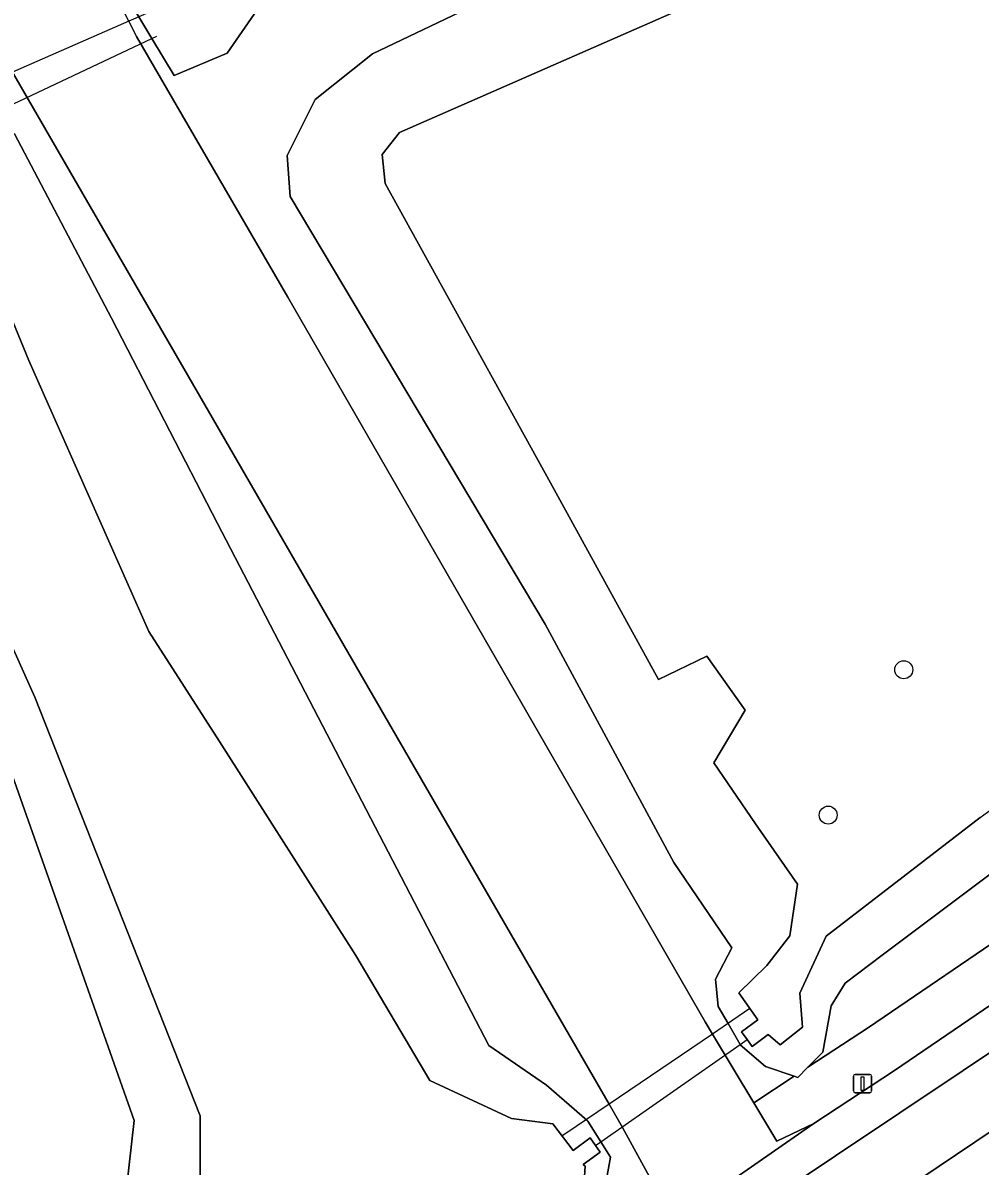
# Model space of a CAD drawing. Extents: x 155018 to 156648, y 383979 to 385733.
# Drawn here: x 155880 to 155932, y 384665.6 to 384727.8 of the extents above; entities that cross this region are included whole.
import ezdxf

# ---------------------------------------------------------------- set-up
doc = ezdxf.new("R2010")
doc.units = 0
for name, color, linetype in [('IMGEO_Berm_groen', 7, 'Continuous'), ('IMGEO_Boom', 7, 'Continuous'), ('IMGEO_Duiker', 7, 'Continuous'), ('IMGEO_Fietspad_gesloten', 7, 'Continuous'), ('IMGEO_Groenvoorziening', 7, 'Continuous'), ('IMGEO_Lichtmast', 7, 'Continuous'), ('IMGEO_Loofbos', 7, 'Continuous'), ('IMGEO_Meer_plas_ven_vijver', 7, 'Continuous'), ('IMGEO_Oever', 7, 'Continuous'), ('IMGEO_Voetpad_gesloten', 7, 'Continuous'), ('IMGEO_Voetpad_open', 7, 'Continuous'), ('IMGEO_Waterloop', 7, 'Continuous')]:
    doc.layers.add(name, color=color, linetype=linetype)

msp = doc.modelspace()

# ---------------------------------------------------------------- linework, layer by layer
at = {"layer": 'IMGEO_Berm_groen'}
msp.add_lwpolyline([(155943.803, 384668.969), (155946.454, 384676.894), (155945.55, 384676.234), (155927.81, 384664.295), (155924.026, 384661.755), (155924.643, 384661.273), (155925.299, 384660.845), (155925.988, 384660.472), (155926.706, 384660.159), (155927.447, 384659.906), (155928.207, 384659.717), (155928.98, 384659.591), (155929.761, 384659.53), (155930.544, 384659.535), (155931.324, 384659.605), (155932.466, 384659.716), (155933.592, 384659.933), (155934.693, 384660.254), (155935.759, 384660.678)], dxfattribs=at)
at = {"layer": 'IMGEO_Boom'}
for centre in [(155927.883, 384692.647), (155923.772, 384684.736)]:
    msp.add_circle(centre, 0.489, dxfattribs=at)
at = {"layer": 'IMGEO_Duiker'}
for points in [[(155887.81, 384728.848), (155886.526, 384728.284), (155885.729, 384727.933), (155879.41, 384725.157), (155878.286, 384724.663), (155876.458, 384723.86)], [(155878.208, 384722.848), (155878.807, 384723.131), (155886.982, 384726.982), (155887.253, 384727.11)], [(155919.516, 384674.21), (155918.583, 384673.577), (155917.474, 384672.825), (155911.855, 384669.013), (155910.058, 384667.794), (155909.346, 384667.311)], [(155911.112, 384666.768), (155911.398, 384666.967), (155918.978, 384672.257), (155919.359, 384672.523)]]:
    msp.add_lwpolyline(points, dxfattribs=at)
at = {"layer": 'IMGEO_Fietspad_gesloten'}
for points in [[(155906.63, 384649.983), (155918.247, 384657.946), (155924.026, 384661.755), (155927.81, 384664.295), (155945.55, 384676.234), (155946.454, 384676.894)], [(155934.563, 384673.148), (155917.277, 384661.593), (155901.112, 384650.301), (155885.652, 384638.663), (155873.794, 384629.68), (155856.412, 384616.646)]]:
    msp.add_lwpolyline(points, dxfattribs=at)
at = {"layer": 'IMGEO_Groenvoorziening'}
for points in [[(155924.653, 384742.413), (155892.708, 384728.544), (155891.09, 384726.192), (155888.195, 384724.975), (155886.982, 384726.982), (155886.27, 384728.162), (155885.78, 384728.973), (155886.963, 384730.92), (155889.212, 384732.046), (155903.155, 384737.516), (155926.228, 384747.501), (155930.462, 384749.665), (155937.919, 384757.216), (155948.74, 384769.379), (155951.949, 384773.755), (155956.072, 384778.127), (155957.177, 384780.926), (155957.881, 384782.71), (155957.604, 384785.225), (155953.782, 384793.173)], [(155976.18, 384771.358), (155976.542, 384769.577), (155977.128, 384760.847), (155976.74, 384750.462), (155975.66, 384741.983), (155973.333, 384732.736), (155969.364, 384723.65), (155965.179, 384716.267), (155960.231, 384708.492), (155955.722, 384701.699), (155948.28, 384692.265), (155942.151, 384685.384), (155934.328, 384678.881), (155925.957, 384673.179), (155922.666, 384671.018), (155922.123, 384670.466), (155921.926, 384670.532), (155919.721, 384669.084), (155920.978, 384666.991), (155922.992, 384667.963), (155927.38, 384670.844), (155935.867, 384676.626)], [(155934.031, 384682.613), (155926.711, 384677.124), (155924.704, 384675.595), (155923.931, 384674.367), (155923.478, 384671.842), (155922.666, 384671.018), (155925.957, 384673.179), (155934.328, 384678.881), (155942.151, 384685.384), (155948.28, 384692.265), (155955.722, 384701.699), (155960.231, 384708.492), (155965.179, 384716.267), (155969.364, 384723.65), (155973.333, 384732.736), (155975.66, 384741.983), (155976.74, 384750.462), (155977.128, 384760.847), (155976.542, 384769.577), (155976.18, 384771.358)], [(155894.501, 384718.397), (155894.353, 384720.614), (155895.869, 384723.673), (155898.981, 384726.147), (155904.109, 384728.609), (155926.245, 384738.39)], [(155885.729, 384727.933), (155886.153, 384727.101), (155894.378, 384712.92), (155917.076, 384673.487), (155917.474, 384672.825), (155919.721, 384669.084), (155921.926, 384670.532), (155920.366, 384671.054), (155918.989, 384672.238), (155918.978, 384672.257), (155918.323, 384673.398), (155917.788, 384674.33), (155917.651, 384675.806), (155918.524, 384677.512), (155915.379, 384682.151), (155908.378, 384695.118), (155894.501, 384718.397)], [(155912.071, 384660.479), (155915.314, 384662.635), (155914.701, 384663.872), (155913.947, 384665.253), (155912.591, 384667.739), (155911.855, 384669.013), (155879.41, 384725.157)], [(155879.509, 384721.798), (155884.794, 384711.78), (155890.56, 384700.593), (155905.323, 384672.209), (155908.457, 384670.037), (155910.636, 384668.144), (155910.694, 384668.093), (155911.398, 384666.967), (155911.925, 384666.124), (155911.593, 384664.218), (155908.955, 384663.068), (155905.558, 384662.593), (155889.727, 384651.285), (155882.472, 384646.103), (155841.903, 384615.581)]]:
    msp.add_lwpolyline(points, dxfattribs=at)
at = {"layer": 'IMGEO_Lichtmast'}
for p, q in [((155925.144, 384669.728), (155925.144, 384670.528)), ((155925.144, 384670.528), (155925.144, 384669.728)), ((155925.244, 384670.628), (155926.034, 384670.628)), ((155926.034, 384670.628), (155925.244, 384670.628)), ((155926.134, 384670.528), (155926.134, 384669.728)), ((155926.134, 384669.728), (155926.134, 384670.528)), ((155926.034, 384669.628), (155925.244, 384669.628)), ((155925.244, 384669.628), (155926.034, 384669.628))]:
    msp.add_line(p, q, dxfattribs=at)
msp.add_lwpolyline([(155925.564, 384670.503), (155925.714, 384670.503), (155925.714, 384669.753), (155925.564, 384669.753), (155925.564, 384670.503)], dxfattribs=at)
for centre, start, end in [((155925.244, 384670.528), 90, 180), ((155925.244, 384670.528), 90, 180), ((155926.034, 384670.528), 0, 90), ((155926.034, 384670.528), 360, 90), ((155925.244, 384669.728), 180, 270), ((155925.244, 384669.728), 180, 270), ((155926.034, 384669.728), 270, 0), ((155926.034, 384669.728), 270, 0)]:
    msp.add_arc(centre, 0.1, start, end, dxfattribs=at)
at = {"layer": 'IMGEO_Loofbos'}
msp.add_lwpolyline([(155735.166, 384564.977), (155736.696, 384565.842), (155755.416, 384578.562), (155789.927, 384598.773), (155809.853, 384608.664), (155828.907, 384618.792), (155851.212, 384633.218), (155868.067, 384644.731), (155880.669, 384655.905), (155884.287, 384661.002), (155885.599, 384664.421), (155886.023, 384668.117), (155878.301, 384689.953), (155869.411, 384709.653)], dxfattribs=at)
at = {"layer": 'IMGEO_Meer_plas_ven_vijver'}
for points in [[(155929.759, 384734.724), (155900.457, 384721.868), (155899.519, 384720.679), (155899.67, 384719.093)], [(155899.67, 384719.093), (155908.668, 384702.817), (155914.551, 384692.12), (155917.168, 384693.391), (155919.258, 384690.449), (155917.553, 384687.582), (155919.81, 384684.269), (155922.101, 384680.977), (155921.685, 384678.161), (155920.44, 384676.559), (155918.907, 384675.07), (155919.946, 384673.599), (155919.053, 384672.941), (155919.359, 384672.523), (155919.633, 384672.148), (155920.507, 384672.796), (155921.167, 384672.232), (155922.371, 384673.208), (155922.227, 384675.058), (155923.657, 384678.155), (155932.036, 384684.605)]]:
    msp.add_lwpolyline(points, dxfattribs=at)
msp.add_arc((155902.772, 384725.543), 50.322, 305.55935, 323.6628, dxfattribs=at)
at = {"layer": 'IMGEO_Oever'}
for points in [[(155953.782, 384793.173), (155957.604, 384785.225), (155957.881, 384782.71), (155957.177, 384780.926), (155956.072, 384778.127), (155951.949, 384773.755), (155948.74, 384769.379), (155937.919, 384757.216), (155930.462, 384749.665), (155926.228, 384747.501), (155903.155, 384737.516), (155889.212, 384732.046), (155886.963, 384730.92), (155885.78, 384728.973), (155886.27, 384728.162), (155886.982, 384726.982), (155888.195, 384724.975), (155891.09, 384726.192), (155892.708, 384728.544), (155924.653, 384742.413)], [(155926.245, 384738.39), (155904.109, 384728.609), (155898.981, 384726.147), (155895.869, 384723.673), (155894.353, 384720.614), (155894.501, 384718.397)], [(155899.67, 384719.093), (155899.519, 384720.679), (155900.457, 384721.868), (155929.759, 384734.724)], [(155784.941, 384576.485), (155841.903, 384615.581), (155882.472, 384646.103), (155889.727, 384651.285), (155905.558, 384662.593), (155908.955, 384663.068), (155911.593, 384664.218), (155911.925, 384666.124), (155911.398, 384666.967), (155910.694, 384668.093), (155910.636, 384668.144), (155908.457, 384670.037), (155905.323, 384672.209), (155890.56, 384700.593), (155884.794, 384711.78), (155879.509, 384721.798), (155877.775, 384721.093)], [(155932.036, 384684.605), (155923.657, 384678.155), (155922.227, 384675.058), (155922.371, 384673.208), (155921.167, 384672.232), (155920.507, 384672.796), (155919.633, 384672.148), (155919.359, 384672.523), (155919.053, 384672.941), (155919.946, 384673.599), (155918.907, 384675.07), (155920.44, 384676.559), (155921.685, 384678.161), (155922.101, 384680.977), (155919.81, 384684.269), (155917.553, 384687.582), (155919.258, 384690.449), (155917.168, 384693.391), (155914.551, 384692.12), (155908.668, 384702.817), (155899.67, 384719.093)], [(155894.501, 384718.397), (155908.378, 384695.118), (155915.379, 384682.151), (155918.524, 384677.512), (155917.651, 384675.806), (155917.788, 384674.33), (155918.323, 384673.398), (155918.978, 384672.257), (155918.989, 384672.238), (155920.366, 384671.054), (155921.926, 384670.532), (155922.123, 384670.466), (155922.666, 384671.018), (155923.478, 384671.842), (155923.931, 384674.367), (155924.704, 384675.595), (155926.711, 384677.124), (155934.031, 384682.613)], [(155878.078, 384714.825), (155880.286, 384709.464), (155886.825, 384694.718), (155890.659, 384688.736), (155898.089, 384677.099), (155902.102, 384670.293), (155906.538, 384668.236), (155908.797, 384667.949), (155909.894, 384666.484), (155910.83, 384667.183), (155911.112, 384666.768), (155911.361, 384666.402), (155910.448, 384665.731), (155910.545, 384665.635), (155910.504, 384664.798), (155909.458, 384664.416), (155907.848, 384664.778), (155905.527, 384664.925), (155894.869, 384658.813), (155885.585, 384652.161), (155872, 384641.72)], [(155871.338, 384642.331), (155884.346, 384652.842), (155887.423, 384656.201), (155889.111, 384660.537), (155889.608, 384664.949), (155889.618, 384668.374), (155880.621, 384691.145), (155871.643, 384711.168)], [(155869.411, 384709.653), (155878.301, 384689.953), (155886.023, 384668.117), (155885.599, 384664.421), (155884.287, 384661.002), (155880.669, 384655.905), (155868.067, 384644.731), (155851.212, 384633.218), (155828.907, 384618.792), (155809.853, 384608.664), (155789.927, 384598.773), (155755.416, 384578.562), (155736.696, 384565.842), (155735.166, 384564.977), (155731.69, 384563.012), (155727.128, 384559.109), (155725.044, 384554.696), (155726.272, 384552.123), (155732.864, 384546.32), (155733.143, 384546.074), (155737.689, 384539.966), (155745.558, 384546.234)]]:
    msp.add_lwpolyline(points, dxfattribs=at)
msp.add_arc((155902.772, 384725.543), 50.322, 305.55935, 323.6628, dxfattribs=at)
at = {"layer": 'IMGEO_Voetpad_gesloten'}
for points in [[(155935.867, 384676.626), (155927.38, 384670.844), (155922.992, 384667.963), (155915.314, 384662.635), (155912.071, 384660.479), (155893.296, 384647.14), (155866.31, 384626.604), (155855.291, 384618.389)], [(155856.412, 384616.646), (155873.794, 384629.68), (155885.652, 384638.663), (155901.112, 384650.301), (155917.277, 384661.593), (155934.563, 384673.148)]]:
    msp.add_lwpolyline(points, dxfattribs=at)
at = {"layer": 'IMGEO_Voetpad_open'}
msp.add_lwpolyline([(155879.41, 384725.157), (155911.855, 384669.013), (155912.591, 384667.739), (155913.947, 384665.253), (155914.701, 384663.872), (155915.314, 384662.635), (155922.992, 384667.963), (155920.978, 384666.991), (155919.721, 384669.084), (155917.474, 384672.825), (155917.076, 384673.487), (155894.378, 384712.92), (155886.153, 384727.101), (155885.729, 384727.933), (155882.777, 384733.722), (155875.618, 384730.752)], dxfattribs=at)
at = {"layer": 'IMGEO_Waterloop'}
for points in [[(155872, 384641.72), (155885.585, 384652.161), (155894.869, 384658.813), (155905.527, 384664.925), (155907.848, 384664.778), (155909.458, 384664.416), (155910.504, 384664.798), (155910.545, 384665.635), (155910.448, 384665.731), (155911.361, 384666.402), (155911.112, 384666.768), (155910.83, 384667.183), (155909.894, 384666.484), (155908.797, 384667.949), (155906.538, 384668.236), (155902.102, 384670.293), (155898.089, 384677.099), (155890.659, 384688.736), (155886.825, 384694.718), (155880.286, 384709.464), (155878.078, 384714.825)], [(155871.643, 384711.168), (155880.621, 384691.145), (155889.618, 384668.374), (155889.608, 384664.949), (155889.111, 384660.537), (155887.423, 384656.201), (155884.346, 384652.842), (155871.338, 384642.331)]]:
    msp.add_lwpolyline(points, dxfattribs=at)

doc.saveas('drawing.dxf')
